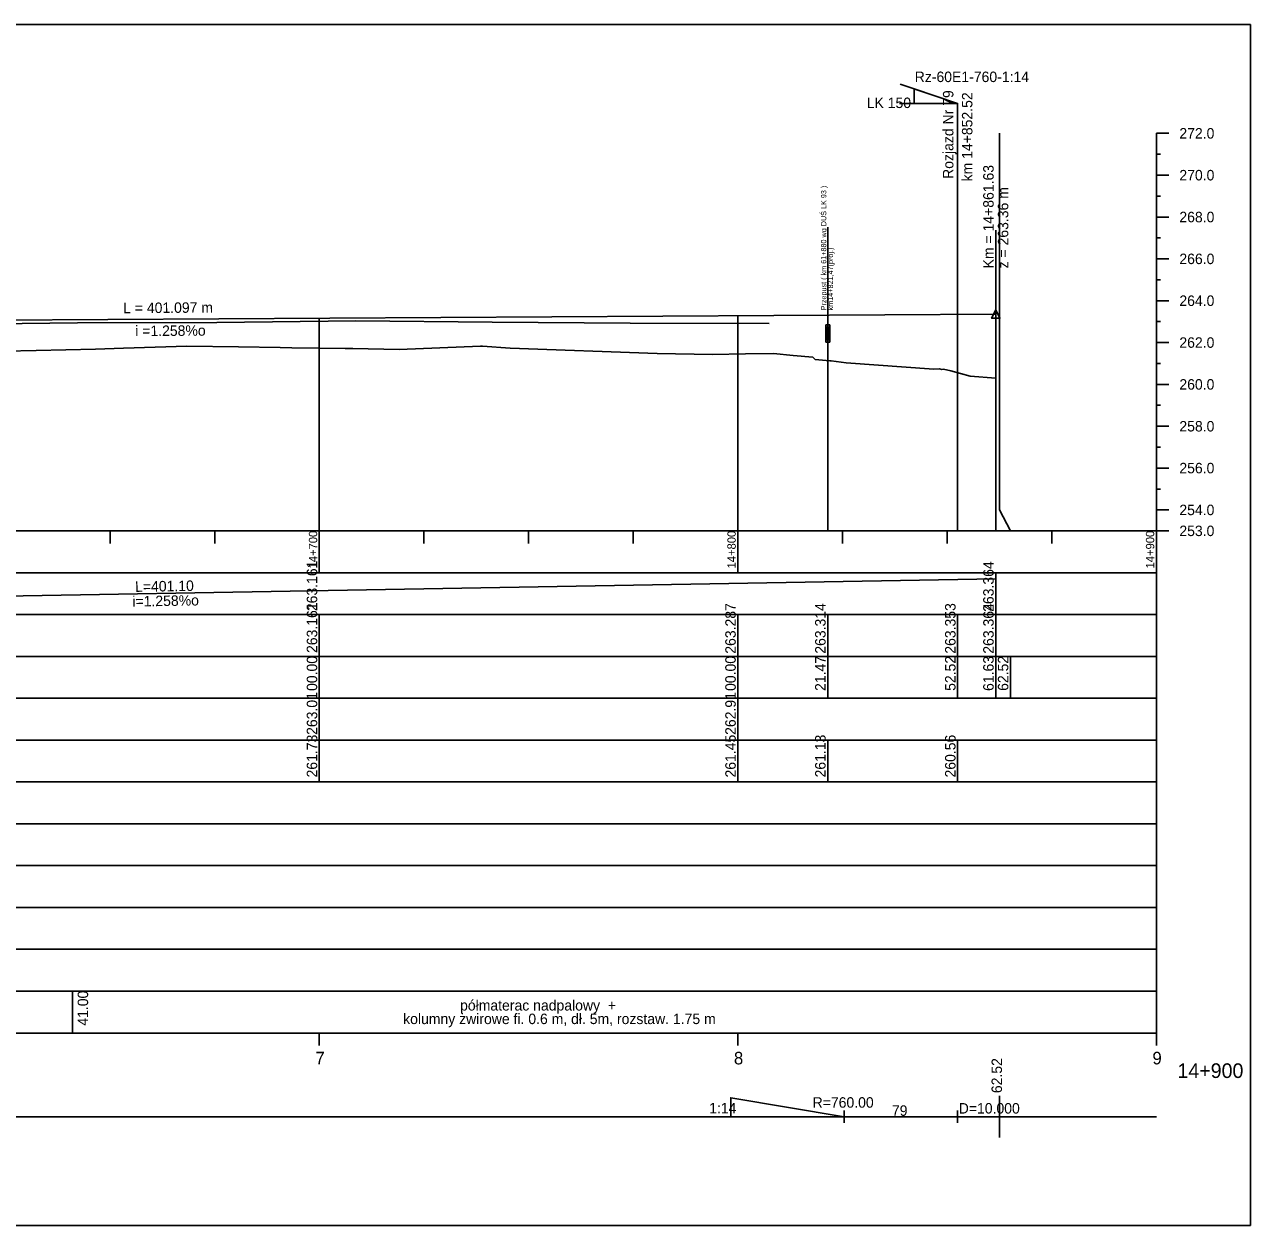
# Model space of a CAD drawing. Extents: x 6445630 to 6518227, y 5499240 to 5511716.
# Drawn here: x 6459260.8 to 6459553.7, y 5506751.3 to 5507038.3 of the extents above; entities that cross this region are included whole.
import ezdxf

# ---------------------------------------------------------------- set-up
doc = ezdxf.new("R2010")
doc.units = 0
for name, color, linetype in [('TOR_PROF-obiekty+opisy', 7, 'Continuous'), ('TOR_PROF-opisy pomocnicze', 7, 'Continuous'), ('TOR_PROF-rozjazdy', 7, 'Continuous'), ('TOR_PROF-tabelka-geometria T1', 7, 'Continuous'), ('TOR_PROF-tabelka-kilometracja', 7, 'Continuous'), ('TOR_PROF-tabelka-odleglosci T1', 7, 'Continuous'), ('TOR_PROF-tabelka-pochylenia proj T1', 7, 'Continuous'), ('TOR_PROF-tabelka-rodzaj rowu T1', 7, 'Continuous'), ('TOR_PROF-tabelka-rowyT1', 7, 'Continuous'), ('TOR_PROF-tabelka-rurociagi T1', 7, 'Continuous'), ('TOR_PROF-tabelka-rzedne istn T1', 7, 'Continuous'), ('TOR_PROF-tabelka-rzedne proj T1', 7, 'Continuous'), ('TOR_PROF-tabelka-teren istniejacy T1', 7, 'Continuous'), ('TOR_PROF-tabelka-warstwa ochronna T1', 7, 'Continuous'), ('TOR_PROF-tor istniejacy T2', 7, 'Continuous'), ('TOR_PROF-tor projektowany', 7, 'Continuous'), ('TOR_PROF-uklad odniesienia', 7, 'Continuous'), ('TOR_PROF-warstwa ochronna', 7, 'Continuous'), ('TOR_RAMKI-dodatkowe3', 7, 'Continuous'), ('TOR_RAMKI-MASKA WYCIECIA', 7, 'Continuous')]:
    doc.layers.add(name, color=color, linetype=linetype)

msp = doc.modelspace()

# ---------------------------------------------------------------- linework, layer by layer
at = {"layer": 'TOR_PROF-obiekty+opisy'}
for p, q in [((6459452.68, 5506989.87), (6459452.68, 5506917.3)), ((6459452.68, 5506989.86), (6459452.68, 5506968.8))]:
    msp.add_line(p, q, dxfattribs=at)
for points in [[(6459453.16, 5506966.51), (6459452.24, 5506966.51), (6459452.24, 5506962.43), (6459453.16, 5506962.43)], [(6459453.08, 5506965.97), (6459452.33, 5506965.97), (6459452.33, 5506962.97), (6459453.08, 5506962.97)]]:
    msp.add_lwpolyline(points, close=True, dxfattribs=at)
for points in [[(6459453.16, 5506962.43), (6459453.16, 5506966.51), (6459452.24, 5506966.51), (6459452.24, 5506962.43), (6459453.16, 5506962.43)], [(6459453.08, 5506962.97), (6459452.33, 5506962.97), (6459452.33, 5506965.97), (6459453.08, 5506965.97), (6459453.08, 5506962.97)]]:
    msp.add_lwpolyline(points, dxfattribs=at)
at = {"layer": 'TOR_PROF-opisy pomocnicze'}
msp.add_line((6459492.84, 5506969.12), (6459492.84, 5506989.12), dxfattribs=at)
msp.add_line((6459492.84, 5506969.12), (6459492.84, 5506989.12), dxfattribs=at)
msp.add_lwpolyline([(6459492.84, 5506970.12), (6459493.84, 5506968.12), (6459491.84, 5506968.12)], close=True, dxfattribs=at)
msp.add_lwpolyline([(6459492.84, 5506970.12), (6459493.84, 5506968.12), (6459491.84, 5506968.12)], close=True, dxfattribs=at)
at = {"layer": 'TOR_PROF-rozjazdy'}
for p, q in [((6459483.73, 5507019.44), (6459469.96, 5507024.02)), ((6459483.73, 5507019.44), (6459469.82, 5507019.44)), ((6459483.73, 5507019.44), (6459469.82, 5507019.44)), ((6459483.73, 5507019.44), (6459469.82, 5507019.44)), ((6459483.73, 5507019.44), (6459469.82, 5507019.44)), ((6459483.73, 5507019.44), (6459469.82, 5507019.44)), ((6459483.73, 5507019.44), (6459469.82, 5507019.44)), ((6459483.73, 5507019.44), (6459469.82, 5507019.44)), ((6459483.73, 5507019.44), (6459469.82, 5507019.44)), ((6459483.73, 5507019.44), (6459469.82, 5507019.44)), ((6459483.73, 5507019.44), (6459469.82, 5507019.44)), ((6459483.73, 5507019.44), (6459469.82, 5507019.44)), ((6459483.73, 5507019.44), (6459469.82, 5507019.44)), ((6459483.73, 5507019.44), (6459469.82, 5507019.44)), ((6459483.73, 5507019.44), (6459469.82, 5507019.44)), ((6459483.73, 5507019.44), (6459469.82, 5507019.44)), ((6459483.73, 5507019.44), (6459469.82, 5507019.44)), ((6459483.73, 5507019.44), (6459483.73, 5506917.3)), ((6459456.62, 5506775.82), (6459456.62, 5506778.79)), ((6459483.73, 5506775.82), (6459483.73, 5506778.79)), ((6459429.51, 5506777.3), (6459456.62, 5506777.3)), ((6459456.62, 5506777.3), (6459483.73, 5506777.3))]:
    msp.add_line(p, q, dxfattribs=at)
for points in [[(6459473.33, 5507022.9), (6459483.73, 5507019.44), (6459473.33, 5507019.44), (6459473.33, 5507022.9)], [(6459483.73, 5507019.44), (6459473.33, 5507019.44), (6459473.33, 5507022.9), (6459483.73, 5507019.44)], [(6459456.62, 5506777.3), (6459429.51, 5506781.82), (6459429.51, 5506777.3)]]:
    msp.add_lwpolyline(points, dxfattribs=at)
at = {"layer": 'TOR_PROF-tabelka-geometria T1'}
for points in [[(6459493.73, 5506772.3), (6459493.73, 5506782.3)], [(6458966.4, 5506779.97), (6459001.4, 5506777.3), (6459001.4, 5506777.3), (6459493.73, 5506777.3)], [(6452331.21, 5506777.3), (6459531.21, 5506777.3)]]:
    msp.add_lwpolyline(points, dxfattribs=at)
at = {"layer": 'TOR_PROF-tabelka-kilometracja'}
for points in [[(6459331.21, 5506794.3), (6459331.21, 5506797.3)], [(6459431.21, 5506794.3), (6459431.21, 5506797.3)], [(6459531.21, 5506794.3), (6459531.21, 5506797.3)], [(6459531.21, 5506794.3), (6459531.21, 5506797.3)]]:
    msp.add_lwpolyline(points, dxfattribs=at)
at = {"layer": 'TOR_PROF-tabelka-odleglosci T1'}
msp.add_lwpolyline([(6452331.21, 5506877.3), (6459531.21, 5506877.3), (6459531.21, 5506887.3), (6452331.21, 5506887.3)], close=True, dxfattribs=at)
for points in [[(6459331.21, 5506877.3), (6459331.21, 5506887.3)], [(6459431.21, 5506877.3), (6459431.21, 5506887.3)], [(6459452.68, 5506877.3), (6459452.68, 5506887.3)], [(6459483.73, 5506877.3), (6459483.73, 5506887.3)], [(6459492.84, 5506877.3), (6459492.84, 5506887.3)], [(6459496.34, 5506877.3), (6459496.34, 5506887.3)]]:
    msp.add_lwpolyline(points, dxfattribs=at)
at = {"layer": 'TOR_PROF-tabelka-pochylenia proj T1'}
msp.add_lwpolyline([(6452331.21, 5506897.3), (6459531.21, 5506897.3), (6459531.21, 5506907.3), (6452331.21, 5506907.3)], close=True, dxfattribs=at)
for points in [[(6459492.84, 5506897.3), (6459492.84, 5506907.3)], [(6459091.74, 5506898.8), (6459492.84, 5506905.8)]]:
    msp.add_lwpolyline(points, dxfattribs=at)
at = {"layer": 'TOR_PROF-tabelka-rodzaj rowu T1'}
for points in [[(6452331.21, 5506837.3), (6459531.21, 5506837.3), (6459531.21, 5506847.3), (6452331.21, 5506847.3)], [(6452331.21, 5506817.3), (6459531.21, 5506817.3), (6459531.21, 5506827.3), (6452331.21, 5506827.3)]]:
    msp.add_lwpolyline(points, close=True, dxfattribs=at)
at = {"layer": 'TOR_PROF-tabelka-rowyT1'}
msp.add_lwpolyline([(6452331.21, 5506847.3), (6459531.21, 5506847.3), (6459531.21, 5506857.3), (6452331.21, 5506857.3)], close=True, dxfattribs=at)
at = {"layer": 'TOR_PROF-tabelka-rurociagi T1'}
msp.add_lwpolyline([(6452331.21, 5506827.3), (6459531.21, 5506827.3), (6459531.21, 5506837.3), (6452331.21, 5506837.3)], close=True, dxfattribs=at)
at = {"layer": 'TOR_PROF-tabelka-rzedne istn T1'}
msp.add_lwpolyline([(6452331.21, 5506867.3), (6459531.21, 5506867.3), (6459531.21, 5506877.3), (6452331.21, 5506877.3)], close=True, dxfattribs=at)
for points in [[(6459331.21, 5506867.3), (6459331.21, 5506877.3)], [(6459431.21, 5506867.3), (6459431.21, 5506877.3)], [(6459531.21, 5506867.3), (6459531.21, 5506877.3)], [(6459331.21, 5506857.3), (6459331.21, 5506867.3)], [(6459331.21, 5506857.3), (6459331.21, 5506867.3)], [(6459331.21, 5506857.3), (6459331.21, 5506867.3)], [(6459431.21, 5506857.3), (6459431.21, 5506867.3)], [(6459431.21, 5506857.3), (6459431.21, 5506867.3)], [(6459431.21, 5506857.3), (6459431.21, 5506867.3)], [(6459452.68, 5506857.3), (6459452.68, 5506867.3)], [(6459452.68, 5506857.3), (6459452.68, 5506867.3)], [(6459452.68, 5506857.3), (6459452.68, 5506867.3)], [(6459483.73, 5506857.3), (6459483.73, 5506867.3)], [(6459483.73, 5506857.3), (6459483.73, 5506867.3)], [(6459483.73, 5506857.3), (6459483.73, 5506867.3)]]:
    msp.add_lwpolyline(points, dxfattribs=at)
at = {"layer": 'TOR_PROF-tabelka-rzedne proj T1'}
msp.add_lwpolyline([(6452331.21, 5506887.3), (6459531.21, 5506887.3), (6459531.21, 5506897.3), (6452331.21, 5506897.3)], close=True, dxfattribs=at)
for points in [[(6459331.21, 5506887.3), (6459331.21, 5506897.3)], [(6459431.21, 5506887.3), (6459431.21, 5506897.3)], [(6459452.68, 5506887.3), (6459452.68, 5506897.3)], [(6459483.73, 5506887.3), (6459483.73, 5506897.3)], [(6459492.84, 5506887.3), (6459492.84, 5506897.3)]]:
    msp.add_lwpolyline(points, dxfattribs=at)
at = {"layer": 'TOR_PROF-tabelka-teren istniejacy T1'}
msp.add_lwpolyline([(6452331.21, 5506857.3), (6459531.21, 5506857.3), (6459531.21, 5506867.3), (6452331.21, 5506867.3)], close=True, dxfattribs=at)
msp.add_lwpolyline([(6452331.21, 5506857.3), (6459531.21, 5506857.3), (6459531.21, 5506867.3), (6452331.21, 5506867.3)], close=True, dxfattribs=at)
msp.add_lwpolyline([(6452331.21, 5506857.3), (6459531.21, 5506857.3), (6459531.21, 5506867.3), (6452331.21, 5506867.3)], close=True, dxfattribs=at)
msp.add_lwpolyline([(6459531.21, 5506857.3), (6459531.21, 5506867.3)], dxfattribs=at)
msp.add_lwpolyline([(6459531.21, 5506857.3), (6459531.21, 5506867.3)], dxfattribs=at)
msp.add_lwpolyline([(6459531.21, 5506857.3), (6459531.21, 5506867.3)], dxfattribs=at)
at = {"layer": 'TOR_PROF-tabelka-warstwa ochronna T1'}
msp.add_lwpolyline([(6452331.21, 5506807.3), (6459531.21, 5506807.3), (6459531.21, 5506817.3), (6452331.21, 5506817.3)], close=True, dxfattribs=at)
at = {"layer": 'TOR_PROF-tor istniejacy T2'}
msp.add_lwpolyline([(6458932.93, 5506965.35), (6458974.51, 5506965.5), (6459022.25, 5506965.5), (6459068.77, 5506965.75), (6459120.6, 5506966.3), (6459170.63, 5506966.25), (6459221.35, 5506966.3), (6459240.21, 5506966.65), (6459273.44, 5506967), (6459306.7, 5506967.1), (6459339.93, 5506967.46), (6459372.53, 5506967.2), (6459405.49, 5506966.95), (6459438.72, 5506966.85)], dxfattribs=at)
at = {"layer": 'TOR_PROF-tor projektowany'}
msp.add_line((6459091.74, 5506966.6), (6459492.84, 5506969.12), dxfattribs=at)
msp.add_line((6459091.74, 5506966.6), (6459492.84, 5506969.12), dxfattribs=at)
for points in [[(6459493.73, 5507012.3), (6459493.73, 5506922.3), (6459496.34, 5506917.3), (6459496.34, 5506917.3)], [(6459493.73, 5507012.3), (6459493.73, 5506922.3), (6459496.34, 5506917.3), (6459496.34, 5506917.3)], [(6459431.21, 5506968.74), (6459431.21, 5506922.3), (6459431.21, 5506917.3), (6459431.21, 5506917.3)], [(6459431.21, 5506968.74), (6459431.21, 5506922.3), (6459431.21, 5506917.3), (6459431.21, 5506917.3)], [(6459492.84, 5506969.12), (6459492.84, 5506922.3), (6459492.84, 5506917.3), (6459492.84, 5506917.3)], [(6459492.84, 5506969.12), (6459492.84, 5506922.3), (6459492.84, 5506917.3), (6459492.84, 5506917.3)], [(6459492.84, 5506969.12), (6459492.84, 5506922.3), (6459492.84, 5506917.3), (6459492.84, 5506917.3)], [(6459492.84, 5506969.12), (6459492.84, 5506922.3), (6459492.84, 5506917.3), (6459492.84, 5506917.3)], [(6459331.21, 5506968.11), (6459331.21, 5506922.3), (6459331.21, 5506917.3), (6459331.21, 5506917.3)], [(6459331.21, 5506968.11), (6459331.21, 5506922.3), (6459331.21, 5506917.3), (6459331.21, 5506917.3)], [(6459331.21, 5506968.11), (6459331.21, 5506922.3), (6459331.21, 5506917.3), (6459331.21, 5506917.3)]]:
    msp.add_lwpolyline(points, dxfattribs=at)
at = {"layer": 'TOR_PROF-uklad odniesienia'}
for p, q in [((6459531.21, 5506917.3), (6459531.21, 5507012.3)), ((6459534.21, 5507012.3), (6459531.21, 5507012.3)), ((6459534.21, 5507012.3), (6459531.21, 5507012.3)), ((6459532.21, 5507007.3), (6459531.21, 5507007.3)), ((6459534.21, 5507002.3), (6459531.21, 5507002.3)), ((6459532.21, 5506997.3), (6459531.21, 5506997.3)), ((6459534.21, 5506992.3), (6459531.21, 5506992.3)), ((6459532.21, 5506987.3), (6459531.21, 5506987.3)), ((6459534.21, 5506982.3), (6459531.21, 5506982.3)), ((6459532.21, 5506977.3), (6459531.21, 5506977.3)), ((6459534.21, 5506972.3), (6459531.21, 5506972.3)), ((6459532.21, 5506967.3), (6459531.21, 5506967.3)), ((6459534.21, 5506962.3), (6459531.21, 5506962.3)), ((6459532.21, 5506957.3), (6459531.21, 5506957.3)), ((6459534.21, 5506952.3), (6459531.21, 5506952.3)), ((6459532.21, 5506947.3), (6459531.21, 5506947.3)), ((6459534.21, 5506942.3), (6459531.21, 5506942.3)), ((6459532.21, 5506937.3), (6459531.21, 5506937.3)), ((6459534.21, 5506932.3), (6459531.21, 5506932.3)), ((6459532.21, 5506927.3), (6459531.21, 5506927.3)), ((6459534.21, 5506922.3), (6459531.21, 5506922.3)), ((6452331.21, 5506917.3), (6459531.21, 5506917.3)), ((6459281.21, 5506914.3), (6459281.21, 5506917.3)), ((6459306.21, 5506914.3), (6459306.21, 5506917.3)), ((6459331.21, 5506907.3), (6459331.21, 5506917.3)), ((6459356.21, 5506914.3), (6459356.21, 5506917.3)), ((6459381.21, 5506914.3), (6459381.21, 5506917.3)), ((6459406.21, 5506914.3), (6459406.21, 5506917.3)), ((6459431.21, 5506907.3), (6459431.21, 5506917.3)), ((6459456.21, 5506914.3), (6459456.21, 5506917.3)), ((6459481.21, 5506914.3), (6459481.21, 5506917.3)), ((6459506.21, 5506914.3), (6459506.21, 5506917.3)), ((6459534.21, 5506917.3), (6459531.21, 5506917.3)), ((6459531.21, 5506907.3), (6459531.21, 5506917.3))]:
    msp.add_line(p, q, dxfattribs=at)
at = {"layer": 'TOR_PROF-warstwa ochronna'}
msp.add_lwpolyline([(6452331.21, 5506797.3), (6459531.21, 5506797.3), (6459531.21, 5506807.3), (6452331.21, 5506807.3)], close=True, dxfattribs=at)
msp.add_lwpolyline([(6459272.21, 5506797.3), (6459272.21, 5506807.3)], dxfattribs=at)
at = {"layer": 'TOR_RAMKI-dodatkowe3'}
for p, q in [((6459256.15, 5506960.27), (6459263.59, 5506960.4)), ((6459263.59, 5506960.4), (6459277.73, 5506960.75)), ((6459277.73, 5506960.75), (6459284.45, 5506960.96)), ((6459284.45, 5506960.96), (6459299.59, 5506961.43)), ((6459299.59, 5506961.43), (6459311.93, 5506961.27)), ((6459311.93, 5506961.27), (6459321.89, 5506961.1)), ((6459321.89, 5506961.1), (6459324.68, 5506961.06)), ((6459324.68, 5506961.06), (6459331.25, 5506960.96)), ((6459331.25, 5506960.96), (6459337.37, 5506960.86)), ((6459337.37, 5506960.86), (6459339.22, 5506960.84)), ((6459339.22, 5506960.84), (6459350.29, 5506960.64)), ((6459350.29, 5506960.64), (6459369.72, 5506961.45)), ((6459369.72, 5506961.45), (6459369.78, 5506961.45)), ((6459369.78, 5506961.45), (6459369.87, 5506961.44)), ((6459369.87, 5506961.44), (6459370.19, 5506961.42)), ((6459370.19, 5506961.42), (6459376.81, 5506960.92)), ((6459376.81, 5506960.92), (6459411.94, 5506959.72)), ((6459411.94, 5506959.72), (6459425.18, 5506959.46)), ((6459425.18, 5506959.46), (6459433.05, 5506959.57)), ((6459433.05, 5506959.57), (6459439.72, 5506959.69)), ((6459439.72, 5506959.69), (6459444.44, 5506959.17)), ((6459444.44, 5506959.17), (6459449.15, 5506958.83)), ((6459449.15, 5506958.83), (6459449.66, 5506958.21)), ((6459449.66, 5506958.21), (6459453.23, 5506957.92)), ((6459453.23, 5506957.92), (6459453.54, 5506957.93)), ((6459453.54, 5506957.93), (6459457.13, 5506957.46)), ((6459457.13, 5506957.46), (6459478.01, 5506955.94)), ((6459478.01, 5506955.94), (6459479.43, 5506956)), ((6459479.43, 5506956), (6459479.94, 5506955.88)), ((6459479.94, 5506955.88), (6459480.33, 5506955.94)), ((6459480.33, 5506955.94), (6459482.13, 5506955.51)), ((6459482.13, 5506955.51), (6459486.72, 5506954.29)), ((6459486.72, 5506954.29), (6459492.84, 5506953.75))]:
    msp.add_line(p, q, dxfattribs=at)
at = {"layer": 'TOR_RAMKI-MASKA WYCIECIA'}
msp.add_lwpolyline([(6457563.7, 5506751.3), (6459553.7, 5506751.3), (6459553.7, 5507038.3), (6457563.7, 5507038.3)], close=True, dxfattribs=at)

# ---------------------------------------------------------------- texts
at = {"layer": 'TOR_PROF-obiekty+opisy'}
for s, p in [('Przepust ( km 61+880 wg DUŚ LK 93 )', (6459452.35, 5506969.99)), ('km14+821,47(proj.) ', (6459453.96, 5506969.99))]:
    msp.add_text(s, height=1.25, rotation=90, dxfattribs=at).set_placement(p)
at = {"layer": 'TOR_PROF-opisy pomocnicze'}
for s, rotation, p in [('Km = 14+861.63', 90, (6459492.34, 5506980.02)), ('Km = 14+861.63', 90, (6459492.34, 5506980.02)), ('z = 263.36 m', 90, (6459495.84, 5506980.02)), ('z = 263.36 m', 90, (6459495.84, 5506980.02)), ('L = 401.097 m', 0.3604, (6459284.34, 5506969.31)), ('L = 401.097 m', 0.3604, (6459284.34, 5506969.31)), ('  i =1.258%o', 0.3604, (6459285.38, 5506963.82)), ('  i =1.258%o', 0.3604, (6459285.38, 5506963.82))]:
    msp.add_text(s, height=2.5, rotation=rotation, dxfattribs=at).set_placement(p)
at = {"layer": 'TOR_PROF-rozjazdy'}
for s, p in [('Rz-60E1-760-1:14', (6459473.47, 5507024.55)), ('LK 150 ', (6459462.01, 5507018.34)), ('R=760.00', (6459449.08, 5506779.45)), ('1:14', (6459424.35, 5506778.1)), ('79', (6459468.03, 5506777.51))]:
    msp.add_text(s, height=2.5, dxfattribs=at).set_placement(p)
for s, p in [('Rozjazd Nr 79', (6459482.72, 5507001.41)), ('km 14+852.52', (6459487.26, 5507000.81))]:
    msp.add_text(s, height=2.5, rotation=90, dxfattribs=at).set_placement(p)
at = {"layer": 'TOR_PROF-tabelka-geometria T1'}
msp.add_text('D=10.000', height=2.5, dxfattribs=at).set_placement((6459483.99, 5506778.05))
at = {"layer": 'TOR_PROF-tabelka-kilometracja'}
for s, p in [('7', (6459330.27, 5506789.8)), ('8', (6459430.27, 5506789.8)), ('9', (6459530.27, 5506789.8))]:
    msp.add_text(s, height=3, dxfattribs=at).set_placement(p)
msp.add_text('14+900', height=3.5, rotation=360, dxfattribs=at).set_placement((6459536.26, 5506786.55))
at = {"layer": 'TOR_PROF-tabelka-odleglosci T1'}
for s, p in [('00.00', (6459330.71, 5506879.04)), ('00.00', (6459430.71, 5506879.04)), ('21.47', (6459452.18, 5506879.04)), ('52.52', (6459483.23, 5506879.06)), ('61.63', (6459492.34, 5506879.04)), ('62.52', (6459495.84, 5506879.06)), ('62.52', (6459494.33, 5506782.93))]:
    msp.add_text(s, height=2.5, rotation=90, dxfattribs=at).set_placement(p)
at = {"layer": 'TOR_PROF-tabelka-pochylenia proj T1'}
for s, rotation, p in [('263.161', 90, (6459330.71, 5506898.11)), ('263.364', 90, (6459492.34, 5506897.94)), ('L=401.10', 0.9998, (6459287.21, 5506902.71)), ('i=1.258%o', 0.9998, (6459286.57, 5506899.2))]:
    msp.add_text(s, height=2.5, rotation=rotation, dxfattribs=at).set_placement(p)
at = {"layer": 'TOR_PROF-tabelka-rzedne istn T1'}
for s, p in [('263.01', (6459330.71, 5506868.54)), ('262.91', (6459430.71, 5506868.54)), ('261.73', (6459330.71, 5506858.37)), ('261.45', (6459430.71, 5506858.36)), ('261.13', (6459452.18, 5506858.37)), ('260.56', (6459483.23, 5506858.36))]:
    msp.add_text(s, height=2.5, rotation=90, dxfattribs=at).set_placement(p)
at = {"layer": 'TOR_PROF-tabelka-rzedne proj T1'}
for s, p in [('263.161', (6459330.71, 5506888.11)), ('263.287', (6459430.71, 5506887.94)), ('263.314', (6459452.18, 5506887.94)), ('263.353', (6459483.23, 5506887.94)), ('263.364', (6459492.34, 5506887.94))]:
    msp.add_text(s, height=2.5, rotation=90, dxfattribs=at).set_placement(p)
at = {"layer": 'TOR_PROF-uklad odniesienia'}
for s, p in [('272.0', (6459536.71, 5507011.05)), ('272.0', (6459536.71, 5507011.05)), ('270.0', (6459536.71, 5507001.05)), ('268.0', (6459536.71, 5506991.05)), ('266.0', (6459536.71, 5506981.05)), ('264.0', (6459536.71, 5506971.05)), ('262.0', (6459536.71, 5506961.05)), ('260.0', (6459536.71, 5506951.05)), ('258.0', (6459536.71, 5506941.05)), ('256.0', (6459536.71, 5506931.05)), ('254.0', (6459536.71, 5506921.05)), ('253.0', (6459536.71, 5506916.05))]:
    msp.add_text(s, height=2.5, dxfattribs=at).set_placement(p)
for s, p in [('14+700', (6459330.71, 5506908.32)), ('14+800', (6459430.71, 5506908.32)), ('14+900', (6459530.71, 5506908.32))]:
    msp.add_text(s, height=2, rotation=90, dxfattribs=at).set_placement(p)
at = {"layer": 'TOR_PROF-warstwa ochronna'}
msp.add_text('41.00', height=2.5, rotation=90, dxfattribs=at).set_placement((6459275.97, 5506799.05))
for s, p in [('półmaterac nadpalowy  + ', (6459364.84, 5506802.67)), ('kolumny żwirowe fi. 0.6 m, dł. 5m, rozstaw. 1.75 m ', (6459351.24, 5506799.43))]:
    msp.add_text(s, height=2.5, dxfattribs=at).set_placement(p)

doc.saveas('drawing.dxf')
